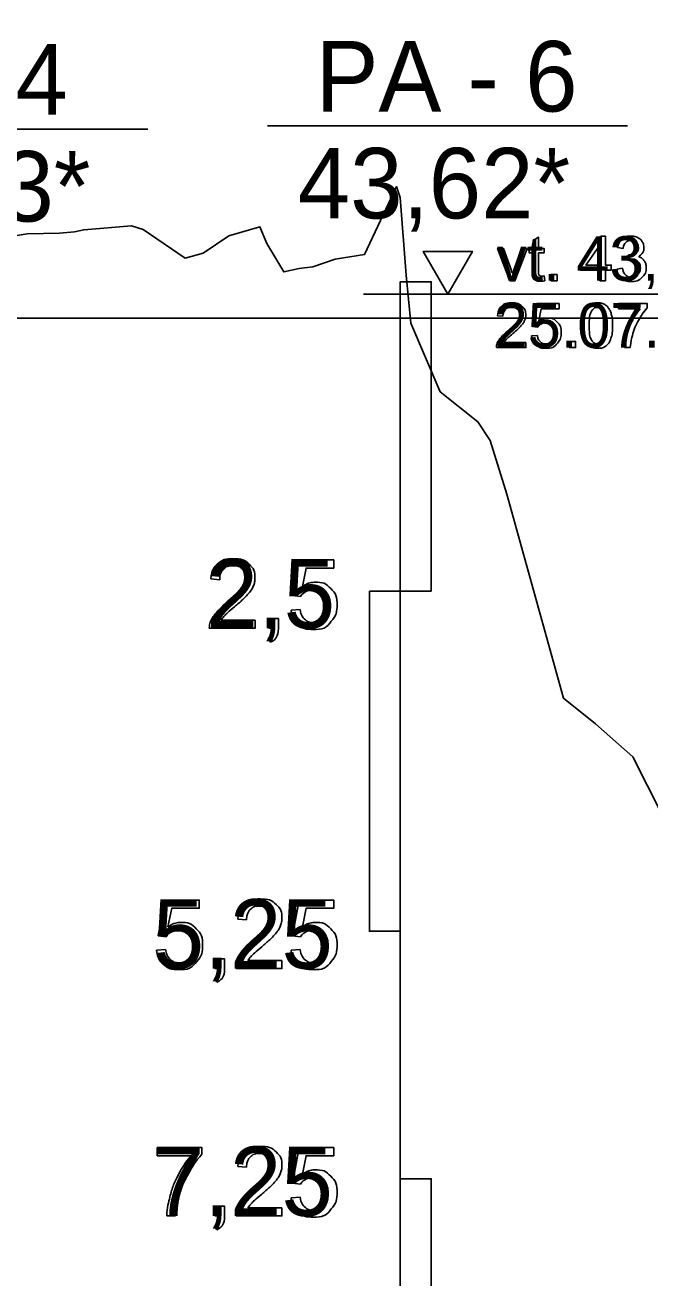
# Model space of a CAD drawing. Extents: x 700746 to 706058, y 6570320 to 6580460.
# Drawn here: x 704806.1 to 704856.6, y 6576333.2 to 6576434.5 of the extents above; entities that cross this region are included whole.
import ezdxf

# ---------------------------------------------------------------- set-up
doc = ezdxf.new("R2010")
doc.units = 0
for name, color, linetype in [('Default', 7, 'Continuous'), ('GEOLPUNKT', 7, 'Continuous'), ('VEEKOGU', 7, 'Continuous'), ('Veetase', 7, 'Continuous')]:
    doc.layers.add(name, color=color, linetype=linetype)

msp = doc.modelspace()

# ---------------------------------------------------------------- linework, layer by layer
at = {"layer": 'Default'}
msp.add_lwpolyline([(704803.19, 6576417.07), (704806.28, 6576417.59), (704808.89, 6576417.64), (704810.1, 6576417.75), (704810.85, 6576417.91), (704814.72, 6576418.22), (704815.65, 6576417.94), (704819.04, 6576415.61), (704820.5, 6576416.03), (704822.57, 6576417.42), (704825.09, 6576418.16), (704825.65, 6576416.8), (704827.02, 6576414.5), (704828.28, 6576414.79), (704829.37, 6576414.93), (704831.17, 6576415.54), (704833.55, 6576415.91), (704836.15, 6576421.4), (704836.45, 6576420.53), (704836.91, 6576414.25), (704837.31, 6576410.37), (704839.68, 6576404.82), (704842.73, 6576402.38), (704843.72, 6576400.87), (704845.07, 6576396.53), (704849.64, 6576380.04), (704852.23, 6576377.99), (704855.24, 6576375.3), (704860, 6576365.94)], dxfattribs=at)
at = {"layer": 'GEOLPUNKT'}
for points in [[(704825.7, 6576426.31), (704854.83, 6576426.31)], [(704786.89, 6576426.05), (704816.02, 6576426.05)], [(704836.45, 6576413.71), (704836.45, 6576286.21)], [(704828.38, 6576388.27), (704827.74, 6576388.35), (704828.28, 6576391.23), (704831.06, 6576391.23), (704831.06, 6576390.57), (704828.83, 6576390.57), (704828.53, 6576389.07)], [(704821.84, 6576389.63), (704821.13, 6576389.7)], [(704827.61, 6576387.17), (704828.34, 6576387.23)], [(704824.7, 6576386.36), (704824.7, 6576385.7), (704821, 6576385.7)], [(704821.96, 6576386.36), (704824.7, 6576386.36)], [(704825.81, 6576385.7), (704825.81, 6576386.48), (704826.59, 6576386.48), (704826.59, 6576385.7)], [(704825.96, 6576384.59), (704825.77, 6576384.89)], [(704826.2, 6576385.7), (704825.81, 6576385.7)], [(704817.51, 6576360.77), (704816.87, 6576360.85), (704817.41, 6576363.73), (704820.19, 6576363.73), (704820.19, 6576363.07), (704817.96, 6576363.07), (704817.66, 6576361.57)], [(704828.38, 6576360.77), (704827.74, 6576360.85), (704828.28, 6576363.73), (704831.06, 6576363.73), (704831.06, 6576363.07), (704828.83, 6576363.07), (704828.53, 6576361.57)], [(704824.01, 6576362.13), (704823.3, 6576362.2)], [(704816.74, 6576359.67), (704817.46, 6576359.73)], [(704827.61, 6576359.67), (704828.34, 6576359.73)], [(704821.46, 6576358.2), (704821.46, 6576358.98), (704822.24, 6576358.98), (704822.24, 6576358.2)], [(704826.88, 6576358.86), (704826.88, 6576358.2), (704823.18, 6576358.2)], [(704824.13, 6576358.86), (704826.88, 6576358.86)], [(704821.85, 6576358.2), (704821.46, 6576358.2)], [(704821.61, 6576357.09), (704821.42, 6576357.39)], [(704816.79, 6576343.07), (704816.79, 6576343.73), (704820.41, 6576343.73), (704820.41, 6576343.19)], [(704828.38, 6576340.77), (704827.74, 6576340.85), (704828.28, 6576343.73), (704831.06, 6576343.73), (704831.06, 6576343.07), (704828.83, 6576343.07), (704828.53, 6576341.57)], [(704819.53, 6576343.07), (704816.79, 6576343.07)], [(704824.01, 6576342.13), (704823.3, 6576342.2)], [(704827.61, 6576339.67), (704828.34, 6576339.73)], [(704818.28, 6576338.2), (704817.57, 6576338.2)], [(704821.46, 6576338.2), (704821.46, 6576338.98), (704822.24, 6576338.98), (704822.24, 6576338.2)], [(704821.85, 6576338.2), (704821.46, 6576338.2)], [(704826.88, 6576338.86), (704826.88, 6576338.2), (704823.18, 6576338.2)], [(704824.13, 6576338.86), (704826.88, 6576338.86)], [(704821.61, 6576337.09), (704821.42, 6576337.39)]]:
    msp.add_lwpolyline(points, dxfattribs=at)
for points in [[(704838.95, 6576388.71), (704836.45, 6576388.71), (704836.45, 6576413.71), (704838.95, 6576413.71)], [(704833.95, 6576388.71), (704836.45, 6576388.71), (704836.45, 6576361.21), (704833.95, 6576361.21)], [(704838.95, 6576312.71), (704836.45, 6576312.71), (704836.45, 6576341.21), (704838.95, 6576341.21)]]:
    msp.add_lwpolyline(points, close=True, dxfattribs=at)
for points in [[(704821.13, 6576389.7), (704821.2, 6576390.49), (704821.68, 6576390.91), (704822.15, 6576391.32), (704822.95, 6576391.32), (704823.76, 6576391.32), (704824.23, 6576390.87), (704824.69, 6576390.43), (704824.69, 6576389.77), (704824.69, 6576389.43), (704824.56, 6576389.11), (704824.42, 6576388.78), (704824.1, 6576388.42), (704823.78, 6576388.07), (704823.04, 6576387.44), (704822.42, 6576386.92), (704822.25, 6576386.73), (704822.07, 6576386.55), (704821.96, 6576386.36)], [(704821, 6576385.7), (704821, 6576385.95), (704821.08, 6576386.18), (704821.22, 6576386.56), (704821.54, 6576386.92), (704821.85, 6576387.29), (704822.44, 6576387.77), (704823.35, 6576388.52), (704823.67, 6576388.96), (704823.99, 6576389.39), (704823.99, 6576389.78), (704823.99, 6576390.19), (704823.69, 6576390.47), (704823.4, 6576390.75), (704822.93, 6576390.75), (704822.44, 6576390.75), (704822.14, 6576390.46), (704821.84, 6576390.16), (704821.84, 6576389.63)], [(704828.53, 6576389.07), (704829.03, 6576389.42), (704829.59, 6576389.42), (704830.32, 6576389.42), (704830.82, 6576388.91), (704831.33, 6576388.4), (704831.33, 6576387.6), (704831.33, 6576386.84), (704830.88, 6576386.29), (704830.35, 6576385.61), (704829.41, 6576385.61), (704828.65, 6576385.61), (704828.17, 6576386.03), (704827.68, 6576386.46), (704827.61, 6576387.17)], [(704828.34, 6576387.23), (704828.42, 6576386.7), (704828.71, 6576386.44), (704829, 6576386.17), (704829.41, 6576386.17), (704829.91, 6576386.17), (704830.26, 6576386.55), (704830.6, 6576386.92), (704830.6, 6576387.54), (704830.6, 6576388.13), (704830.27, 6576388.47), (704829.94, 6576388.81), (704829.4, 6576388.81), (704829.07, 6576388.81), (704828.8, 6576388.66), (704828.54, 6576388.51), (704828.38, 6576388.27)], [(704825.77, 6576384.89), (704825.98, 6576384.98), (704826.09, 6576385.17), (704826.19, 6576385.35), (704826.2, 6576385.7)], [(704826.59, 6576385.7), (704826.59, 6576385.27), (704826.44, 6576385), (704826.29, 6576384.74), (704825.96, 6576384.59)], [(704823.3, 6576362.2), (704823.38, 6576362.99), (704823.85, 6576363.41), (704824.32, 6576363.82), (704825.12, 6576363.82), (704825.93, 6576363.82), (704826.4, 6576363.37), (704826.87, 6576362.93), (704826.87, 6576362.27), (704826.87, 6576361.93), (704826.73, 6576361.61), (704826.59, 6576361.28), (704826.27, 6576360.92), (704825.96, 6576360.57), (704825.22, 6576359.94), (704824.6, 6576359.42), (704824.42, 6576359.23), (704824.25, 6576359.05), (704824.13, 6576358.86)], [(704823.18, 6576358.2), (704823.17, 6576358.45), (704823.26, 6576358.68), (704823.4, 6576359.06), (704823.71, 6576359.42), (704824.02, 6576359.79), (704824.61, 6576360.27), (704825.52, 6576361.02), (704825.84, 6576361.46), (704826.16, 6576361.89), (704826.16, 6576362.28), (704826.16, 6576362.69), (704825.87, 6576362.97), (704825.58, 6576363.25), (704825.11, 6576363.25), (704824.61, 6576363.25), (704824.31, 6576362.96), (704824.02, 6576362.66), (704824.01, 6576362.13)], [(704817.66, 6576361.57), (704818.16, 6576361.92), (704818.71, 6576361.92), (704819.45, 6576361.92), (704819.95, 6576361.41), (704820.46, 6576360.9), (704820.46, 6576360.1), (704820.46, 6576359.34), (704820.01, 6576358.79), (704819.47, 6576358.11), (704818.54, 6576358.11), (704817.78, 6576358.11), (704817.3, 6576358.53), (704816.81, 6576358.96), (704816.74, 6576359.67)], [(704828.53, 6576361.57), (704829.03, 6576361.92), (704829.59, 6576361.92), (704830.32, 6576361.92), (704830.82, 6576361.41), (704831.33, 6576360.9), (704831.33, 6576360.1), (704831.33, 6576359.34), (704830.88, 6576358.79), (704830.35, 6576358.11), (704829.41, 6576358.11), (704828.65, 6576358.11), (704828.17, 6576358.53), (704827.68, 6576358.96), (704827.61, 6576359.67)], [(704817.46, 6576359.73), (704817.54, 6576359.2), (704817.84, 6576358.94), (704818.13, 6576358.67), (704818.54, 6576358.67), (704819.04, 6576358.67), (704819.38, 6576359.05), (704819.73, 6576359.42), (704819.73, 6576360.04), (704819.73, 6576360.63), (704819.4, 6576360.97), (704819.07, 6576361.31), (704818.53, 6576361.31), (704818.2, 6576361.31), (704817.93, 6576361.16), (704817.66, 6576361.01), (704817.51, 6576360.77)], [(704828.34, 6576359.73), (704828.42, 6576359.2), (704828.71, 6576358.94), (704829, 6576358.67), (704829.41, 6576358.67), (704829.91, 6576358.67), (704830.26, 6576359.05), (704830.6, 6576359.42), (704830.6, 6576360.04), (704830.6, 6576360.63), (704830.27, 6576360.97), (704829.94, 6576361.31), (704829.4, 6576361.31), (704829.07, 6576361.31), (704828.8, 6576361.16), (704828.54, 6576361.01), (704828.38, 6576360.77)], [(704821.42, 6576357.39), (704821.63, 6576357.48), (704821.74, 6576357.67), (704821.84, 6576357.85), (704821.85, 6576358.2)], [(704822.24, 6576358.2), (704822.24, 6576357.77), (704822.09, 6576357.5), (704821.94, 6576357.24), (704821.61, 6576357.09)], [(704823.18, 6576338.2), (704823.17, 6576338.45), (704823.26, 6576338.68), (704823.4, 6576339.06), (704823.71, 6576339.42), (704824.02, 6576339.79), (704824.61, 6576340.27), (704825.52, 6576341.02), (704825.84, 6576341.46), (704826.16, 6576341.89), (704826.16, 6576342.28), (704826.16, 6576342.69), (704825.87, 6576342.97), (704825.58, 6576343.25), (704825.11, 6576343.25), (704824.61, 6576343.25), (704824.31, 6576342.96), (704824.02, 6576342.66), (704824.01, 6576342.13)], [(704823.3, 6576342.2), (704823.38, 6576342.99), (704823.85, 6576343.41), (704824.32, 6576343.82), (704825.12, 6576343.82), (704825.93, 6576343.82), (704826.4, 6576343.37), (704826.87, 6576342.93), (704826.87, 6576342.27), (704826.87, 6576341.93), (704826.73, 6576341.61), (704826.59, 6576341.28), (704826.27, 6576340.92), (704825.96, 6576340.57), (704825.22, 6576339.94), (704824.6, 6576339.42), (704824.42, 6576339.23), (704824.25, 6576339.05), (704824.13, 6576338.86)], [(704817.57, 6576338.2), (704817.58, 6576338.86), (704817.83, 6576339.8), (704818.08, 6576340.73), (704818.54, 6576341.6), (704819.01, 6576342.47), (704819.53, 6576343.07)], [(704820.41, 6576343.19), (704819.88, 6576342.62), (704819.35, 6576341.68), (704818.83, 6576340.74), (704818.54, 6576339.74), (704818.34, 6576339.04), (704818.28, 6576338.2)], [(704828.53, 6576341.57), (704829.03, 6576341.92), (704829.59, 6576341.92), (704830.32, 6576341.92), (704830.82, 6576341.41), (704831.33, 6576340.9), (704831.33, 6576340.1), (704831.33, 6576339.34), (704830.88, 6576338.79), (704830.35, 6576338.11), (704829.41, 6576338.11), (704828.65, 6576338.11), (704828.17, 6576338.53), (704827.68, 6576338.96), (704827.61, 6576339.67)], [(704828.34, 6576339.73), (704828.42, 6576339.2), (704828.71, 6576338.94), (704829, 6576338.67), (704829.41, 6576338.67), (704829.91, 6576338.67), (704830.26, 6576339.05), (704830.6, 6576339.42), (704830.6, 6576340.04), (704830.6, 6576340.63), (704830.27, 6576340.97), (704829.94, 6576341.31), (704829.4, 6576341.31), (704829.07, 6576341.31), (704828.8, 6576341.16), (704828.54, 6576341.01), (704828.38, 6576340.77)], [(704821.42, 6576337.39), (704821.63, 6576337.48), (704821.74, 6576337.67), (704821.84, 6576337.85), (704821.85, 6576338.2)], [(704822.24, 6576338.2), (704822.24, 6576337.77), (704822.09, 6576337.5), (704821.94, 6576337.24), (704821.61, 6576337.09)]]:
    msp.add_open_spline(points, degree=3, dxfattribs=at)
at = {"layer": 'VEEKOGU'}
msp.add_line((704929.14, 6576410.77), (704743.38, 6576410.77), dxfattribs=at)
at = {"layer": 'Veetase'}
msp.add_line((704874.46, 6576412.71), (704833.48, 6576412.71), dxfattribs=at)
msp.add_line((704874.46, 6576412.71), (704833.48, 6576412.71), dxfattribs=at)
for points in [[(704847.18, 6576414.55), (704847.18, 6576416.05), (704846.86, 6576416.05), (704846.86, 6576416.4), (704847.18, 6576416.4), (704847.18, 6576417.04), (704847.63, 6576417.31), (704847.63, 6576416.4), (704848.07, 6576416.4), (704848.07, 6576416.05), (704847.63, 6576416.05), (704847.63, 6576414.53)], [(704852.59, 6576413.79), (704852.59, 6576414.65), (704851.03, 6576414.65), (704851.03, 6576415.06), (704852.67, 6576417.39), (704853.03, 6576417.39), (704853.03, 6576415.06), (704853.51, 6576415.06), (704853.51, 6576414.65), (704853.03, 6576414.65), (704853.03, 6576413.79), (704852.59, 6576413.79)], [(704845.31, 6576413.79), (704844.32, 6576416.4), (704844.79, 6576416.4), (704845.35, 6576414.83)], [(704845.68, 6576414.81), (704846.26, 6576416.4), (704846.71, 6576416.4), (704845.72, 6576413.79), (704845.31, 6576413.79)], [(704852.59, 6576415.06), (704852.59, 6576416.68), (704851.46, 6576415.06), (704852.59, 6576415.06)], [(704854.46, 6576416.39), (704854.01, 6576416.47)], [(704854.84, 6576415.49), (704854.89, 6576415.88)], [(704848.07, 6576414.18), (704848.13, 6576413.79)], [(704848.62, 6576413.79), (704848.62, 6576414.29), (704849.13, 6576414.29), (704849.13, 6576413.79), (704848.62, 6576413.79)], [(704853.97, 6576414.74), (704854.41, 6576414.8)], [(704847.56, 6576410.04), (704847.15, 6576410.09), (704847.5, 6576411.94), (704849.29, 6576411.94), (704849.29, 6576411.52), (704847.85, 6576411.52), (704847.66, 6576410.55)], [(704854.09, 6576411.52), (704854.09, 6576411.94), (704856.42, 6576411.94), (704856.42, 6576411.6)], [(704855.85, 6576411.52), (704854.09, 6576411.52)], [(704844.75, 6576410.92), (704844.3, 6576410.96)], [(704847.07, 6576409.33), (704847.53, 6576409.37)], [(704846.6, 6576408.81), (704846.6, 6576408.39), (704844.22, 6576408.39)], [(704844.83, 6576408.81), (704846.6, 6576408.81)], [(704850.11, 6576408.39), (704850.11, 6576408.89), (704850.62, 6576408.89), (704850.62, 6576408.39), (704850.11, 6576408.39)], [(704855.05, 6576408.39), (704854.59, 6576408.39)]]:
    msp.add_lwpolyline(points, dxfattribs=at)
msp.add_lwpolyline([(704840.29, 6576416.16), (704842.28, 6576416.16), (704840.29, 6576412.71), (704838.3, 6576416.16)], close=True, dxfattribs=at)
msp.add_lwpolyline([(704840.29, 6576416.16), (704842.28, 6576416.16), (704840.29, 6576412.71), (704838.3, 6576416.16)], close=True, dxfattribs=at)
for points in [[(704854.01, 6576416.47), (704854.09, 6576416.91), (704854.38, 6576417.16), (704854.67, 6576417.4), (704855.1, 6576417.4), (704855.39, 6576417.4), (704855.64, 6576417.28), (704855.89, 6576417.15), (704856.02, 6576416.93), (704856.15, 6576416.71), (704856.15, 6576416.47), (704856.15, 6576416.23), (704856.03, 6576416.04), (704855.9, 6576415.85), (704855.66, 6576415.74), (704855.97, 6576415.67), (704856.15, 6576415.43), (704856.33, 6576415.2), (704856.33, 6576414.85), (704856.33, 6576414.38), (704855.98, 6576414.06), (704855.64, 6576413.73), (704855.11, 6576413.73), (704854.64, 6576413.73), (704854.33, 6576414.01), (704854.01, 6576414.29), (704853.97, 6576414.74)], [(704854.89, 6576415.88), (704854.93, 6576415.88), (704854.96, 6576415.88), (704855.24, 6576415.88), (704855.47, 6576416.02), (704855.7, 6576416.17), (704855.7, 6576416.48), (704855.7, 6576416.72), (704855.53, 6576416.88), (704855.37, 6576417.04), (704855.11, 6576417.04), (704854.85, 6576417.04), (704854.68, 6576416.88), (704854.5, 6576416.71), (704854.46, 6576416.39)], [(704854.41, 6576414.8), (704854.49, 6576414.42), (704854.67, 6576414.26), (704854.85, 6576414.09), (704855.12, 6576414.09), (704855.43, 6576414.09), (704855.64, 6576414.31), (704855.86, 6576414.52), (704855.86, 6576414.84), (704855.86, 6576415.15), (704855.66, 6576415.35), (704855.46, 6576415.54), (704855.15, 6576415.54), (704855.03, 6576415.54), (704854.84, 6576415.49)], [(704845.35, 6576414.83), (704845.44, 6576414.58), (704845.51, 6576414.31), (704845.57, 6576414.52), (704845.68, 6576414.81)], [(704848.13, 6576413.79), (704847.94, 6576413.75), (704847.8, 6576413.75), (704847.56, 6576413.75), (704847.42, 6576413.83), (704847.29, 6576413.9), (704847.24, 6576414.03), (704847.18, 6576414.15), (704847.18, 6576414.55)], [(704847.63, 6576414.53), (704847.63, 6576414.34), (704847.65, 6576414.28), (704847.67, 6576414.23), (704847.72, 6576414.2), (704847.78, 6576414.16), (704847.87, 6576414.16), (704847.95, 6576414.16), (704848.07, 6576414.18)], [(704844.22, 6576408.39), (704844.21, 6576408.55), (704844.27, 6576408.7), (704844.36, 6576408.94), (704844.56, 6576409.17), (704844.76, 6576409.41), (704845.14, 6576409.72), (704845.72, 6576410.2), (704845.93, 6576410.48), (704846.13, 6576410.76), (704846.13, 6576411.01), (704846.13, 6576411.28), (704845.95, 6576411.46), (704845.76, 6576411.64), (704845.46, 6576411.64), (704845.14, 6576411.64), (704844.95, 6576411.45), (704844.76, 6576411.25), (704844.75, 6576410.92)], [(704844.3, 6576410.96), (704844.35, 6576411.47), (704844.65, 6576411.74), (704844.95, 6576412), (704845.47, 6576412), (704845.99, 6576412), (704846.29, 6576411.71), (704846.59, 6576411.43), (704846.59, 6576411), (704846.59, 6576410.79), (704846.5, 6576410.58), (704846.41, 6576410.37), (704846.21, 6576410.14), (704846, 6576409.91), (704845.53, 6576409.51), (704845.13, 6576409.17), (704845.02, 6576409.05), (704844.9, 6576408.93), (704844.83, 6576408.81)], [(704851.26, 6576410.16), (704851.26, 6576410.8), (704851.39, 6576411.19), (704851.53, 6576411.58), (704851.78, 6576411.79), (704852.04, 6576412), (704852.44, 6576412), (704852.73, 6576412), (704852.94, 6576411.89), (704853.16, 6576411.77), (704853.31, 6576411.55), (704853.45, 6576411.33), (704853.53, 6576411.01), (704853.61, 6576410.7), (704853.61, 6576410.16), (704853.61, 6576409.53), (704853.48, 6576409.14), (704853.35, 6576408.75), (704853.09, 6576408.54), (704852.83, 6576408.33), (704852.44, 6576408.33), (704851.92, 6576408.33), (704851.62, 6576408.7), (704851.26, 6576409.15), (704851.26, 6576410.16)], [(704851.72, 6576410.16), (704851.72, 6576409.28), (704851.93, 6576408.98), (704852.13, 6576408.69), (704852.44, 6576408.69), (704852.74, 6576408.69), (704852.95, 6576408.98), (704853.15, 6576409.28), (704853.15, 6576410.16), (704853.15, 6576411.05), (704852.95, 6576411.34), (704852.74, 6576411.64), (704852.43, 6576411.64), (704852.13, 6576411.64), (704851.95, 6576411.38), (704851.72, 6576411.05), (704851.72, 6576410.16)], [(704854.59, 6576408.39), (704854.6, 6576408.81), (704854.76, 6576409.41), (704854.92, 6576410.02), (704855.22, 6576410.57), (704855.51, 6576411.13), (704855.85, 6576411.52)], [(704856.42, 6576411.6), (704856.08, 6576411.23), (704855.74, 6576410.62), (704855.4, 6576410.02), (704855.22, 6576409.38), (704855.08, 6576408.93), (704855.05, 6576408.39)], [(704847.66, 6576410.55), (704847.98, 6576410.78), (704848.34, 6576410.78), (704848.81, 6576410.78), (704849.13, 6576410.45), (704849.46, 6576410.12), (704849.46, 6576409.61), (704849.46, 6576409.12), (704849.17, 6576408.77), (704848.83, 6576408.33), (704848.23, 6576408.33), (704847.74, 6576408.33), (704847.43, 6576408.6), (704847.11, 6576408.88), (704847.07, 6576409.33)], [(704847.53, 6576409.37), (704847.59, 6576409.03), (704847.77, 6576408.86), (704847.96, 6576408.69), (704848.23, 6576408.69), (704848.55, 6576408.69), (704848.77, 6576408.93), (704848.99, 6576409.17), (704848.99, 6576409.57), (704848.99, 6576409.95), (704848.78, 6576410.17), (704848.57, 6576410.39), (704848.22, 6576410.39), (704848, 6576410.39), (704847.83, 6576410.29), (704847.66, 6576410.19), (704847.56, 6576410.04)]]:
    msp.add_open_spline(points, degree=3, dxfattribs=at)

# ---------------------------------------------------------------- texts
at = {"layer": 'GEOLPUNKT'}
for s, height, p in [('Š - 4', 5.7, (704793.47, 6576427.22)), ('PA - 6', 5.7, (704829.6, 6576427.47)), ('43,63*', 5.7, (704789.35, 6576418.58)), ('43,63*', 5.7, (704789.35, 6576418.58)), ('43,62*', 5.7, (704828.15, 6576418.83)), ('43,62*', 5.7, (704828.15, 6576418.83)), ('2,5', 5.6, (704820.77, 6576385.7)), ('5,25', 5.6, (704816.42, 6576358.2)), ('7,25', 5.6, (704816.42, 6576338.2))]:
    msp.add_text(s, height=height, dxfattribs=at).set_placement(p)
at = {"layer": 'Veetase'}
for s, p in [('vt. 43,52 m', (704844.26, 6576413.79)), ('25.07.2017', (704844.07, 6576408.39))]:
    msp.add_text(s, height=3.6, dxfattribs=at).set_placement(p)

doc.saveas('drawing.dxf')
